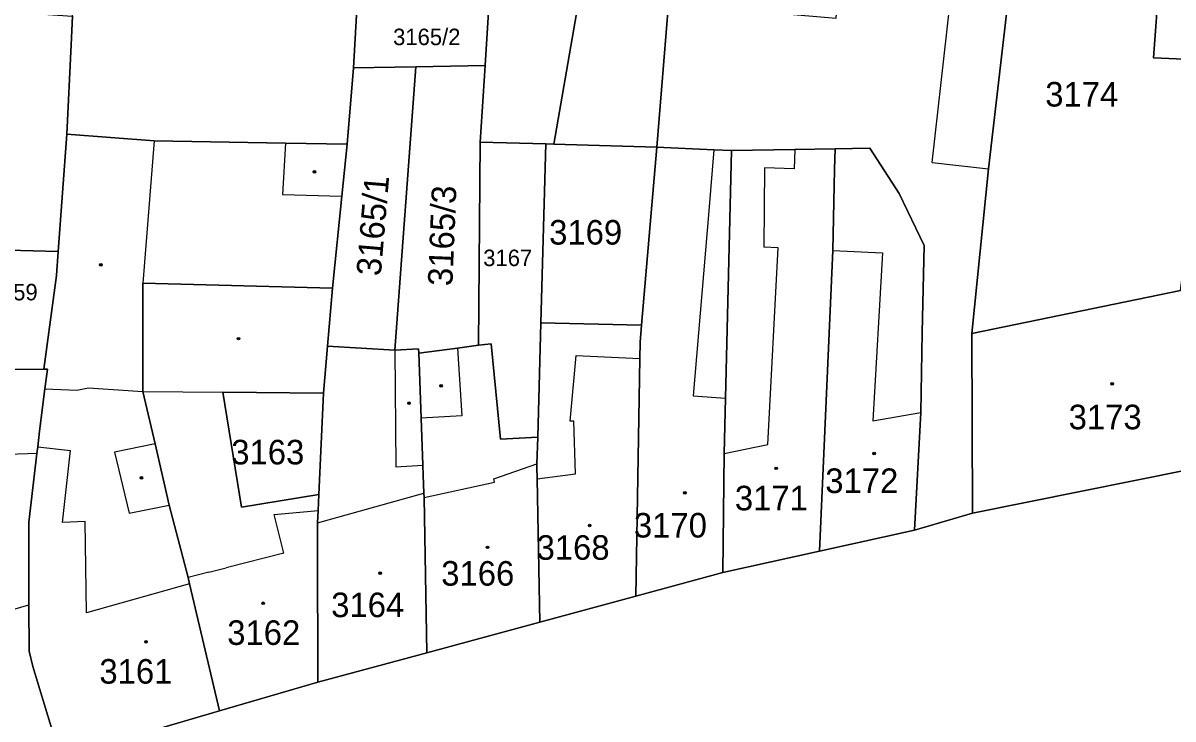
# Model space of a CAD drawing. Extents: x -596233 to -595156, y -1161235 to -1159375.
# Drawn here: x -595577.7 to -595498, y -1161038.8 to -1160990.6 of the extents above; entities that cross this region are included whole.
import ezdxf

# ---------------------------------------------------------------- set-up
doc = ezdxf.new("R2010")
doc.units = 0
for name, color, linetype in [('KN_CAR_KR', 7, 'Continuous'), ('KN_KULTURY', 7, 'Continuous'), ('KN_PARC_CIS_POZ', 7, 'Continuous'), ('KN_PARC_CIS_STAV', 7, 'Continuous'), ('KN_PARC_PLOCHA', 7, 'Continuous'), ('parcely_l', 7, 'Continuous')]:
    doc.layers.add(name, color=color, linetype=linetype)

msp = doc.modelspace()

# ---------------------------------------------------------------- linework, layer by layer
at = {"layer": 'KN_CAR_KR'}
for points in [[(-595514.73, -1161000.27), (-595511.81, -1160974.42)], [(-595568.59, -1160998.78), (-595569.37, -1161008.64)], [(-595559.5, -1160998.94), (-595559.71, -1161002.49)], [(-595529.85, -1160999.4), (-595530.19, -1161003.63)], [(-595524.24, -1160999.37), (-595524.28, -1161000.72)], [(-595526.33, -1161000.66), (-595526.37, -1161006.15)], [(-595524.28, -1161000.72), (-595526.33, -1161000.66)], [(-595514.73, -1161000.27), (-595510.83, -1161000.71)], [(-595559.71, -1161002.49), (-595555.6, -1161002.61)], [(-595530.19, -1161003.63), (-595531.28, -1161016.42)], [(-595525.39, -1161006.18), (-595526.37, -1161006.15)], [(-595526.11, -1161019.8), (-595525.39, -1161006.18)], [(-595521.61, -1161006.38), (-595518.17, -1161006.52)], [(-595518.17, -1161006.52), (-595518.84, -1161018.16)], [(-595551.94, -1161013.27), (-595551.85, -1161021.33)], [(-595547.59, -1161013.12), (-595547.3, -1161017.8)], [(-595539.78, -1161018.17), (-595539.37, -1161013.63)], [(-595539.37, -1161013.63), (-595534.97, -1161013.84)], [(-595576.16, -1161015.95), (-595573.94, -1161016.03)], [(-595573.94, -1161016.03), (-595573.15, -1161015.87)], [(-595573.15, -1161015.87), (-595569.38, -1161016.12)], [(-595569.38, -1161016.12), (-595563.85, -1161016.17)], [(-595531.28, -1161016.42), (-595529.03, -1161016.59)], [(-595518.84, -1161018.16), (-595515.5, -1161017.58)], [(-595547.3, -1161017.8), (-595550.11, -1161017.97)], [(-595539.53, -1161018.18), (-595539.78, -1161018.17)], [(-595539.42, -1161021.82), (-595539.53, -1161018.18)], [(-595576.66, -1161019.95), (-595574.38, -1161020.2)], [(-595568.52, -1161019.75), (-595571.33, -1161020.32)], [(-595529.13, -1161020.42), (-595526.11, -1161019.8)], [(-595576.71, -1161020.41), (-595581.99, -1161020.61)], [(-595574.94, -1161025.2), (-595574.38, -1161020.2)], [(-595571.33, -1161020.32), (-595570.33, -1161024.54)], [(-595551.85, -1161021.33), (-595550, -1161021.23)], [(-595545.08, -1161022.17), (-595542.09, -1161021.12)], [(-595545.02, -1161022.4), (-595545.08, -1161022.17)], [(-595542.08, -1161022.18), (-595539.42, -1161021.82)], [(-595549.91, -1161023.47), (-595545.02, -1161022.4)], [(-595557.28, -1161025.22), (-595549.93, -1161023.17)], [(-595570.33, -1161024.54), (-595567.56, -1161023.98)], [(-595560.29, -1161024.63), (-595557.24, -1161024.35)], [(-595559.61, -1161027.31), (-595560.29, -1161024.63)], [(-595573.36, -1161025.13), (-595574.94, -1161025.2)], [(-595573.29, -1161031.43), (-595573.36, -1161025.13)], [(-595559.61, -1161027.31), (-595563.62, -1161028.33)], [(-595564.81, -1161028.63), (-595566.25, -1161028.99)], [(-595564.81, -1161028.63), (-595563.62, -1161028.33)], [(-595566.15, -1161029.43), (-595573.29, -1161031.43)], [(-595580.45, -1161031.8), (-595577.28, -1161030.89)]]:
    msp.add_lwpolyline(points, dxfattribs=at)
at = {"layer": 'KN_KULTURY'}
for centre, radius in [((-595557.5, -1161000.93), 0.09), ((-595557.5, -1161000.93), 0.0398), ((-595572.29, -1161007.36), 0.09), ((-595572.29, -1161007.36), 0.0398), ((-595562.76, -1161012.47), 0.09), ((-595562.76, -1161012.47), 0.0398), ((-595548.73, -1161015.73), 0.09), ((-595548.73, -1161015.73), 0.0398), ((-595502.26, -1161015.6), 0.09), ((-595502.26, -1161015.6), 0.0398), ((-595550.95, -1161016.93), 0.09), ((-595550.95, -1161016.93), 0.0398), ((-595518.75, -1161020.41), 0.09), ((-595518.75, -1161020.41), 0.0398), ((-595525.53, -1161021.44), 0.09), ((-595525.53, -1161021.44), 0.0398), ((-595569.48, -1161022.1), 0.09), ((-595569.48, -1161022.1), 0.0398), ((-595531.85, -1161023.14), 0.09), ((-595531.85, -1161023.14), 0.0398), ((-595538.44, -1161025.4), 0.09), ((-595538.44, -1161025.4), 0.0398), ((-595545.51, -1161026.91), 0.09), ((-595545.51, -1161026.91), 0.0398), ((-595552.95, -1161028.7), 0.09), ((-595552.95, -1161028.7), 0.0398), ((-595561.05, -1161030.78), 0.09), ((-595561.05, -1161030.78), 0.0398), ((-595569.16, -1161033.45), 0.09), ((-595569.16, -1161033.45), 0.0398)]:
    msp.add_circle(centre, radius, dxfattribs=at)
at = {"layer": 'KN_PARC_PLOCHA'}
for points in [[(-595488.15, -1160974.88), (-595490.52, -1160993.41), (-595496.22, -1160993.17), (-595499.41, -1160993.04), (-595498.22, -1160977.1), (-595503.15, -1160976.68), (-595502.03, -1160966.44), (-595495.24, -1160967.23), (-595495.52, -1160972.63), (-595491.73, -1160972.83), (-595491.87, -1160974.43)], [(-595507.84, -1160975.01), (-595507.99, -1160976.27), (-595510.83, -1161000.71), (-595511.98, -1161012.11), (-595511.93, -1161024.54), (-595515.94, -1161025.71), (-595515.5, -1161017.58), (-595515.41, -1161012.05), (-595515.27, -1161006.03), (-595517.01, -1161002.43), (-595519.05, -1160999.28), (-595521.45, -1160999.34), (-595524.24, -1160999.37), (-595528.61, -1160999.45), (-595529.85, -1160999.4), (-595533.8, -1160999.23), (-595532.99, -1160989.3), (-595521.38, -1160990.3), (-595520.38, -1160978.17), (-595520.23, -1160975.71), (-595521.06, -1160975.54), (-595521.6, -1160975.43), (-595521.17, -1160973.28), (-595511.81, -1160974.42)], [(-595553.87, -1160979.96), (-595554.51, -1160988.83), (-595554.79, -1160993.72), (-595555.23, -1160999.01), (-595559.5, -1160998.94), (-595568.59, -1160998.78), (-595574.64, -1160998.31), (-595574.34, -1160992.13), (-595574.24, -1160990.15), (-595573.47, -1160980.12), (-595573.38, -1160978.66), (-595573.36, -1160978.38), (-595565.23, -1160979.05), (-595564.95, -1160975.26), (-595559.11, -1160981), (-595557.46, -1160981.26), (-595557.29, -1160979.71)], [(-595503.15, -1160976.68), (-595498.22, -1160977.1), (-595499.41, -1160993.04), (-595496.22, -1160993.17), (-595496.28, -1160999.42), (-595497.54, -1161009.13), (-595511.98, -1161012.11), (-595510.83, -1161000.71), (-595507.99, -1160976.27), (-595504.68, -1160976.55)], [(-595532.36, -1160981.67), (-595532.99, -1160989.3), (-595533.8, -1160999.23), (-595540.93, -1160999.02), (-595539.27, -1160989.43), (-595544.09, -1160989.42), (-595544.05, -1160982.79), (-595544.05, -1160981.55), (-595538.17, -1160981.46), (-595536.26, -1160981.4)], [(-595548.76, -1160989.25), (-595545.42, -1160989.49), (-595545.67, -1160993.58), (-595550.47, -1160993.65), (-595554.79, -1160993.72), (-595554.51, -1160988.83)], [(-595551.94, -1161013.27), (-595556.59, -1161012.99), (-595556.25, -1161008.97), (-595555.6, -1161002.61), (-595555.23, -1160999.01), (-595554.79, -1160993.72), (-595550.47, -1160993.65)], [(-595546.03, -1160998.87), (-595546.14, -1161012.93), (-595547.59, -1161013.12), (-595550.27, -1161013.47), (-595550.28, -1161013.17), (-595551.94, -1161013.27), (-595550.47, -1160993.65), (-595545.67, -1160993.58)], [(-595490.52, -1160993.41), (-595491.33, -1161000.12), (-595492.46, -1161008.33), (-595493.09, -1161012.91), (-595493.91, -1161013), (-595493.13, -1161020.77), (-595511.93, -1161024.54), (-595511.98, -1161012.11), (-595497.54, -1161009.13), (-595496.28, -1160999.42), (-595496.22, -1160993.17)], [(-595555.23, -1160999.01), (-595555.6, -1161002.61), (-595556.25, -1161008.97), (-595569.37, -1161008.64), (-595569.38, -1161016.12), (-595568.52, -1161019.75), (-595567.56, -1161023.98), (-595566.25, -1161028.99), (-595566.15, -1161029.43), (-595564.06, -1161038.23), (-595575.09, -1161041.45), (-595576.99, -1161035.16), (-595577.24, -1161034.09), (-595577.28, -1161030.89), (-595577.27, -1161025.17), (-595576.71, -1161020.41), (-595576.66, -1161019.95), (-595576.54, -1161018.87), (-595576.16, -1161015.95), (-595575.98, -1161014.59), (-595576.23, -1161014.59), (-595575.35, -1161008.11), (-595575.23, -1161006.44), (-595574.64, -1160998.31), (-595568.59, -1160998.78), (-595559.5, -1160998.94)], [(-595541.47, -1160999), (-595541.82, -1161011.38), (-595542.04, -1161019.29), (-595544.61, -1161019.43), (-595545.26, -1161012.82), (-595546.14, -1161012.93), (-595546.03, -1160998.87)], [(-595540.93, -1160999.02), (-595533.8, -1160999.23), (-595534.85, -1161011.54), (-595541.82, -1161011.38), (-595541.47, -1160999)], [(-595528.61, -1160999.45), (-595529.03, -1161016.59), (-595529.13, -1161020.42), (-595529.23, -1161028.66), (-595535.24, -1161030.29), (-595534.97, -1161013.84), (-595534.95, -1161012.72), (-595534.85, -1161011.54), (-595533.8, -1160999.23), (-595529.85, -1160999.4)], [(-595522.52, -1161027.17), (-595529.23, -1161028.66), (-595529.13, -1161020.42), (-595529.03, -1161016.59), (-595528.61, -1160999.45), (-595524.24, -1160999.37), (-595521.45, -1160999.34), (-595521.48, -1161000.77), (-595521.61, -1161006.38)], [(-595515.94, -1161025.71), (-595522.52, -1161027.17), (-595521.61, -1161006.38), (-595521.48, -1161000.77), (-595521.45, -1160999.34), (-595519.05, -1160999.28), (-595517.01, -1161002.43), (-595515.27, -1161006.03), (-595515.41, -1161012.05), (-595515.5, -1161017.58)], [(-595575.23, -1161006.44), (-595575.35, -1161008.11), (-595576.23, -1161014.59), (-595579.4, -1161014.6), (-595579.09, -1161010.23), (-595580.73, -1161010.11), (-595580.46, -1161006.3)], [(-595556.25, -1161008.97), (-595556.59, -1161012.99), (-595556.87, -1161016.24), (-595563.85, -1161016.17), (-595562.55, -1161024.13), (-595557.19, -1161023.26), (-595557.24, -1161024.35), (-595557.28, -1161025.22), (-595557.28, -1161026.72), (-595557.25, -1161036.24), (-595564.06, -1161038.23), (-595566.15, -1161029.43), (-595566.25, -1161028.99), (-595567.56, -1161023.98), (-595568.52, -1161019.75), (-595569.38, -1161016.12), (-595569.37, -1161008.64)], [(-595534.85, -1161011.54), (-595534.95, -1161012.72), (-595534.97, -1161013.84), (-595535.24, -1161030.29), (-595541.89, -1161032.09), (-595542.08, -1161022.18), (-595542.1, -1161021.36), (-595542.09, -1161021.12), (-595542.04, -1161019.29), (-595541.82, -1161011.38)], [(-595551.94, -1161013.27), (-595550.28, -1161013.17), (-595550.27, -1161013.47), (-595550.11, -1161017.97), (-595550, -1161021.23), (-595549.97, -1161021.91), (-595549.93, -1161023.17), (-595549.91, -1161023.47), (-595549.72, -1161034.21), (-595557.25, -1161036.24), (-595557.28, -1161026.72), (-595557.28, -1161025.22), (-595557.24, -1161024.35), (-595557.19, -1161023.26), (-595556.87, -1161016.24), (-595556.59, -1161012.99)], [(-595542.04, -1161019.29), (-595542.09, -1161021.12), (-595542.1, -1161021.36), (-595542.08, -1161022.18), (-595541.89, -1161032.09), (-595549.72, -1161034.21), (-595549.91, -1161023.47), (-595549.93, -1161023.17), (-595549.97, -1161021.91), (-595550, -1161021.23), (-595550.11, -1161017.97), (-595550.27, -1161013.47), (-595547.59, -1161013.12), (-595546.14, -1161012.93), (-595545.26, -1161012.82), (-595544.61, -1161019.43)], [(-595575.09, -1161041.45), (-595575.05, -1161041.61), (-595578.35, -1161042.58), (-595578.4, -1161042.42), (-595585.63, -1161044.42), (-595587.58, -1161037.63), (-595587.6, -1161036.68), (-595587.64, -1161034.69), (-595587.71, -1161031.73), (-595588.04, -1161017.11), (-595588.1, -1161014.59), (-595581.01, -1161014.6), (-595579.4, -1161014.6), (-595576.23, -1161014.59), (-595575.98, -1161014.59), (-595576.16, -1161015.95), (-595576.54, -1161018.87), (-595576.66, -1161019.95), (-595576.71, -1161020.41), (-595577.27, -1161025.17), (-595577.28, -1161030.89), (-595577.24, -1161034.09), (-595576.99, -1161035.16)], [(-595556.87, -1161016.24), (-595557.19, -1161023.26), (-595562.55, -1161024.13), (-595563.85, -1161016.17)]]:
    msp.add_lwpolyline(points, close=True, dxfattribs=at)
for points in [[(-595586.17, -1160989.36), (-595574.24, -1160990.15), (-595574.34, -1160992.13), (-595574.64, -1160998.31), (-595575.23, -1161006.44), (-595580.46, -1161006.3)], [(-595539.27, -1160989.43), (-595540.93, -1160999.02), (-595541.47, -1160999), (-595546.03, -1160998.87), (-595545.67, -1160993.58), (-595545.42, -1160989.49)], [(-595575.09, -1161041.45), (-595564.06, -1161038.23), (-595557.25, -1161036.24), (-595549.72, -1161034.21), (-595541.89, -1161032.09), (-595535.24, -1161030.29), (-595529.23, -1161028.66), (-595522.52, -1161027.17), (-595515.94, -1161025.71), (-595511.93, -1161024.54), (-595493.13, -1161020.77), (-595484.16, -1161019.79), (-595475.73, -1161019.1), (-595465.45, -1161018.26), (-595455.3, -1161017.43), (-595448.78, -1161017.04), (-595442.71, -1161016.67), (-595436.21, -1161016.28), (-595418.73, -1161015.86), (-595408.19, -1161018.81), (-595402.23, -1161019.79), (-595391.04, -1161021.51), (-595370.64, -1161022.84)]]:
    msp.add_lwpolyline(points, dxfattribs=at)
at = {"layer": 'parcely_l'}
for points in [[(-595507.99, -1160976.27), (-595510.83, -1161000.71), (-595511.98, -1161012.11)], [(-595496.22, -1160993.17), (-595499.41, -1160993.04), (-595498.22, -1160977.1), (-595503.15, -1160976.68)], [(-595544.05, -1160981.55), (-595544.05, -1160982.79), (-595544.09, -1160989.42), (-595539.27, -1160989.43), (-595540.93, -1160999.02)], [(-595554.51, -1160988.83), (-595554.79, -1160993.72)], [(-595545.67, -1160993.58), (-595545.42, -1160989.49), (-595548.76, -1160989.25)], [(-595533.8, -1160999.23), (-595532.99, -1160989.3)], [(-595574.64, -1160998.31), (-595574.34, -1160992.13), (-595574.24, -1160990.15)], [(-595554.79, -1160993.72), (-595550.47, -1160993.65)], [(-595550.47, -1160993.65), (-595551.94, -1161013.27)], [(-595550.47, -1160993.65), (-595545.67, -1160993.58)], [(-595545.67, -1160993.58), (-595546.03, -1160998.87)], [(-595511.98, -1161012.11), (-595497.54, -1161009.13), (-595496.28, -1160999.42), (-595496.22, -1160993.17)], [(-595555.23, -1160999.01), (-595554.79, -1160993.72)], [(-595575.23, -1161006.44), (-595574.64, -1160998.31)], [(-595574.64, -1160998.31), (-595568.59, -1160998.78), (-595559.5, -1160998.94), (-595555.23, -1160999.01)], [(-595556.25, -1161008.97), (-595555.6, -1161002.61), (-595555.23, -1160999.01)], [(-595546.14, -1161012.93), (-595546.03, -1160998.87)], [(-595546.03, -1160998.87), (-595541.47, -1160999)], [(-595541.47, -1160999), (-595541.82, -1161011.38)], [(-595541.47, -1160999), (-595540.93, -1160999.02)], [(-595540.93, -1160999.02), (-595533.8, -1160999.23)], [(-595534.85, -1161011.54), (-595533.8, -1160999.23)], [(-595528.61, -1160999.45), (-595529.85, -1160999.4), (-595533.8, -1160999.23)], [(-595528.61, -1160999.45), (-595529.03, -1161016.59), (-595529.13, -1161020.42), (-595529.23, -1161028.66)], [(-595521.45, -1160999.34), (-595524.24, -1160999.37), (-595528.61, -1160999.45)], [(-595522.52, -1161027.17), (-595521.61, -1161006.38), (-595521.48, -1161000.77), (-595521.45, -1160999.34)], [(-595515.94, -1161025.71), (-595515.5, -1161017.58), (-595515.41, -1161012.05), (-595515.27, -1161006.03), (-595517.01, -1161002.43), (-595519.05, -1160999.28), (-595521.45, -1160999.34)], [(-595580.46, -1161006.3), (-595575.23, -1161006.44)], [(-595576.23, -1161014.59), (-595575.35, -1161008.11), (-595575.23, -1161006.44)], [(-595556.25, -1161008.97), (-595569.37, -1161008.64), (-595569.38, -1161016.12), (-595568.52, -1161019.75), (-595567.56, -1161023.98), (-595566.25, -1161028.99), (-595566.15, -1161029.43), (-595564.06, -1161038.23)], [(-595556.59, -1161012.99), (-595556.25, -1161008.97)], [(-595541.82, -1161011.38), (-595542.04, -1161019.29)], [(-595541.82, -1161011.38), (-595534.85, -1161011.54)], [(-595534.85, -1161011.54), (-595534.95, -1161012.72), (-595534.97, -1161013.84), (-595535.24, -1161030.29)], [(-595511.93, -1161024.54), (-595511.98, -1161012.11)], [(-595556.59, -1161012.99), (-595556.87, -1161016.24)], [(-595551.94, -1161013.27), (-595556.59, -1161012.99)], [(-595550.27, -1161013.47), (-595550.28, -1161013.17), (-595551.94, -1161013.27)], [(-595546.14, -1161012.93), (-595547.59, -1161013.12), (-595550.27, -1161013.47)], [(-595550.27, -1161013.47), (-595550.11, -1161017.97), (-595550, -1161021.23), (-595549.97, -1161021.91), (-595549.93, -1161023.17), (-595549.91, -1161023.47), (-595549.72, -1161034.21)], [(-595542.04, -1161019.29), (-595544.61, -1161019.43), (-595545.26, -1161012.82), (-595546.14, -1161012.93)], [(-595579.4, -1161014.6), (-595576.23, -1161014.59)], [(-595575.09, -1161041.45), (-595576.99, -1161035.16), (-595577.24, -1161034.09), (-595577.28, -1161030.89), (-595577.27, -1161025.17), (-595576.71, -1161020.41), (-595576.66, -1161019.95), (-595576.54, -1161018.87), (-595576.16, -1161015.95), (-595575.98, -1161014.59), (-595576.23, -1161014.59)], [(-595557.19, -1161023.26), (-595562.55, -1161024.13), (-595563.85, -1161016.17), (-595556.87, -1161016.24)], [(-595556.87, -1161016.24), (-595557.19, -1161023.26)], [(-595541.89, -1161032.09), (-595542.08, -1161022.18), (-595542.1, -1161021.36), (-595542.09, -1161021.12), (-595542.04, -1161019.29)], [(-595493.13, -1161020.77), (-595511.93, -1161024.54)], [(-595557.19, -1161023.26), (-595557.24, -1161024.35), (-595557.28, -1161025.22), (-595557.28, -1161026.72), (-595557.25, -1161036.24)], [(-595511.93, -1161024.54), (-595515.94, -1161025.71)], [(-595522.52, -1161027.17), (-595515.94, -1161025.71)], [(-595529.23, -1161028.66), (-595522.52, -1161027.17)], [(-595535.24, -1161030.29), (-595529.23, -1161028.66)], [(-595541.89, -1161032.09), (-595535.24, -1161030.29)], [(-595549.72, -1161034.21), (-595541.89, -1161032.09)], [(-595557.25, -1161036.24), (-595549.72, -1161034.21)], [(-595564.06, -1161038.23), (-595557.25, -1161036.24)], [(-595564.06, -1161038.23), (-595575.09, -1161041.45)]]:
    msp.add_lwpolyline(points, dxfattribs=at)

# ---------------------------------------------------------------- texts
at = {"layer": 'KN_PARC_CIS_POZ'}
for s, height, p in [('3165/2', 1.14, (-595552.05, -1160992.16)), ('3174', 1.7, (-595506.8966, -1160996.41)), ('3169', 1.7, (-595541.2466, -1161005.96)), ('3167', 1.14, (-595545.81, -1161007.45)), ('3159', 1.14, (-595580.05, -1161009.82)), ('3163', 1.7, (-595563.2566, -1161021.17))]:
    msp.add_text(s, height=height, dxfattribs=at).set_placement(p)
for s, rotation, p in [('3165/1', 85.143059, (-595552.9078, -1161008.1793)), ('3165/3', 87.613121, (-595547.9506, -1161008.8524))]:
    msp.add_text(s, height=1.7, rotation=rotation, dxfattribs=at).set_placement(p)
at = {"layer": 'KN_PARC_CIS_STAV'}
for s, p in [('3173', (-595505.2766, -1161018.74)), ('3172', (-595522.1266, -1161023.15)), ('3171', (-595528.3866, -1161024.35)), ('3170', (-595535.3766, -1161026.23)), ('3168', (-595542.1166, -1161027.77)), ('3166', (-595548.7166, -1161029.56)), ('3164', (-595556.3366, -1161031.74)), ('3162', (-595563.5366, -1161033.66)), ('3161', (-595572.3866, -1161036.34))]:
    msp.add_text(s, height=1.7, dxfattribs=at).set_placement(p)

doc.saveas('drawing.dxf')
